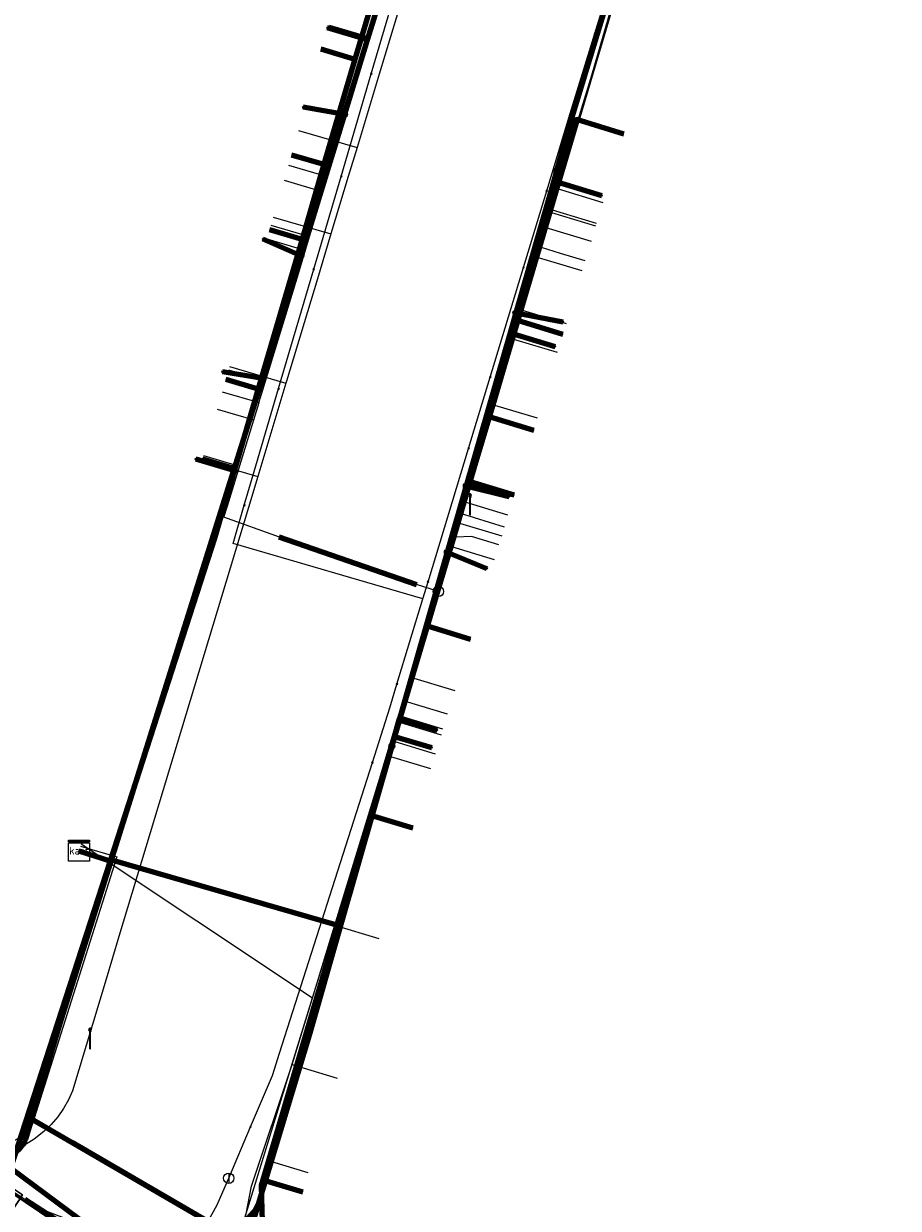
# Model space of a CAD drawing. Extents: x 152558 to 154479, y 462974 to 463683.
# Tile 302 of 638: x 153988 to 154021, y 463110 to 463155. Entities that reach past the tile are written whole.
import ezdxf
from ezdxf.enums import TextEntityAlignment as Align
from ezdxf.lldxf.tags import DXFTag

# ---------------------------------------------------------------- set-up
doc = ezdxf.new("R2010")
doc.units = 0
doc.header["$LTSCALE"] = 0.2
doc.layers.get('0').update_dxf_attribs({"linetype": 'CONTINUOUS'})
for name, color, linetype, lineweight in [('B-RO-KL-DATA_COAXIAAL_17_ZIGGO BV-G', 90, 'KL-DATA-N', 18), ('B-RO-KL-DATA_COAXIAAL_7_ZIGGO BV-G', 90, 'KL-DATA-N', 18), ('B-RO-KL-DATA_HULPSTUK_KPN BV-S', 90, 'CONTINUOUS', 25), ('B-RO-KL-DATA_HULPSTUK_ZIGGO BV-S', 90, 'CONTINUOUS', 25), ('B-RO-KL-DATA_KABELBED_KPN BV-G', 90, 'CONTINUOUS', 100), ('B-RO-KL-DATA_KABELBED_ZIGGO BV-G', 90, 'CONTINUOUS', 100), ('B-RO-KL-DATA_MANTELBUIS_ASBESTCEMENT_1_KPN BV-G', 90, 'CONTINUOUS', 100), ('B-RO-KL-DATA_REGGEFIBER OPERATOR BV-G', 90, 'KL-DATA-N', 18), ('B-RO-KL-ET_LS_400 V_STEDIN NETBEHEER BV-G', 190, 'KL-LS-N', 18), ('B-RO-KL-ET_LS_GEMEENTE AMERSFOORT-S', 190, 'CONTINUOUS', 25), ('B-RO-KL-ET_MS_10 KV_STEDIN NETBEHEER BV-G', 130, 'KL-MS-N', 18), ('B-RO-KL-GAS_LD_HULPSTUK_STEDIN NETBEHEER BV-S', 50, 'CONTINUOUS', 25), ('B-RO-KL-GAS_LD_KOPER_28_0.1 BAR_STEDIN NETBEHEER BV-G', 50, 'KL-GAS-LD-N', 18), ('B-RO-KL-GAS_LD_MANTELBUIS_ASBESTCEMENT_124_STEDIN NETBEHEER BV-G', 50, 'CONTINUOUS', 100), ('B-RO-KL-GAS_LD_MANTELBUIS_ASBESTCEMENT_180_STEDIN NETBEHEER BV-G', 50, 'CONTINUOUS', 100), ('B-RO-KL-GAS_LD_PE_32_0.1 BAR_STEDIN NETBEHEER BV-G', 50, 'KL-GAS-LD-N', 18), ('B-RO-KL-GAS_LD_PVC_110_0.1 BAR_STEDIN NETBEHEER BV-G', 50, 'KL-GAS-LD-N', 18), ('B-RO-KL-GAS_LD_PVC_63_0.1 BAR_STEDIN NETBEHEER BV-G', 50, 'KL-GAS-LD-N', 18), ('B-RO-KL-WATER_100_VITENS-G', 170, 'KL-WATER-N', 18), ('B-RO-KL-WATER_HULPSTUK_VITENS-S', 170, 'CONTINUOUS', 25)]:
    doc.layers.add(name, color=color, linetype=linetype, lineweight=lineweight)
doc.styles.add('NLCS-ISO', font='NLCS-ISO.ttf')
tags = doc.linetypes.add('KL-DATA-N', pattern='A,4,-1,[101,NLCS.SHX,S=0.5,R=0,X=0,Y=0],-1,4,-1,["D",Standard,S=1,R=0,X=-0.25,Y=-0.5],-1.5', length=12.5).pattern_tags.tags
tags[18] = DXFTag(74, 10)
tags = doc.linetypes.add('KL-GAS-LD-N', pattern='A,4,-1,[69,NLCS.SHX,S=0.5,R=0,X=0,Y=0],-1,4,-1,["L",Standard,S=1,R=0,X=0.25,Y=-0.5],-2', length=13).pattern_tags.tags
tags[18] = DXFTag(74, 10)
tags = doc.linetypes.add('KL-LS-N', pattern='A,4,-1,[103,NLCS.SHX,S=0.75,R=0,X=0,Y=0],-1,4,-1,["L",Standard,S=1,R=0,X=0,Y=-0.5],-2', length=13).pattern_tags.tags
tags[18] = DXFTag(74, 10)
tags = doc.linetypes.add('KL-MS-N', pattern='A,4,-1,[103,NLCS.SHX,S=0.75,R=0,X=0,Y=0],-1,4,-1,["M",Standard,S=1,R=0,X=0,Y=-0.5],-2', length=13).pattern_tags.tags
tags[18] = DXFTag(74, 10)
doc.linetypes.add('KL-WATER-N', pattern='A,7,-0.5,[168,NLCS.SHX,S=0.75,R=0,X=0.75,Y=0],-2', length=9.5)

# ---------------------------------------------------------------- blocks, each defined once
blk = doc.blocks.new('SKL-WTB_HULP_T STUK-SO')
at = {"color": 0, "linetype": 'ByBlock', "lineweight": 18}
blk.add_circle((0, 0), 1, dxfattribs=at)
at = {"color": 0, "linetype": 'ByBlock', "lineweight": -2, "style": 'NLCS-ISO'}
blk.add_text('T', height=1, dxfattribs=at).set_placement((0, 0), align=Align.MIDDLE_CENTER)
at = {"color": 0, "linetype": 'ByBlock', "lineweight": 18, "style": 'NLCS-ISO', "flags": 1}
for tag, p in [('TYPE', (1.5, 0)), ('OMSCHRIJVING', (1.5, -3)), ('LABEL', (1.5, -1.5))]:
    blk.add_attdef(tag, p, '', height=1, dxfattribs=at)
blk = doc.blocks.new('SKL-WTB_HULP_KAST-SO')
at = {"color": 0, "linetype": 'ByBlock', "lineweight": 18}
for points in [[(-2, 2), (2, 2), (2, 1.68), (-2, 1.68)], [(-2, 1.52), (2, 1.52), (2, -2), (-2, -2)]]:
    blk.add_lwpolyline(points, close=True, dxfattribs=at)
at = {"color": 0, "linetype": 'ByBlock', "lineweight": 18, "style": 'NLCS-ISO'}
blk.add_text('kast', height=1.5, dxfattribs=at).set_placement((0, 0), align=Align.MIDDLE_CENTER)
at = {"color": 0, "linetype": 'ByBlock', "lineweight": 18, "style": 'NLCS-ISO', "flags": 1}
for tag, p in [('TYPE', (2.5, 0)), ('OMSCHRIJVING', (2.5, -3)), ('LABEL', (2.5, -1.5))]:
    blk.add_attdef(tag, p, '', height=1, dxfattribs=at)
blk = doc.blocks.new('SKL-WTB_HULP_AFSLUITER-SO')
at = {"color": 0, "linetype": 'ByBlock', "lineweight": 18}
blk.add_lwpolyline([(0, 0.8), (0, -0.8)], dxfattribs=at)
blk.add_circle((0, 0), 1, dxfattribs=at)
at = {"color": 0, "linetype": 'ByBlock', "lineweight": 18, "style": 'NLCS-ISO', "flags": 1}
for tag, p in [('TYPE', (1.5, 0)), ('OMSCHRIJVING', (1.5, -3)), ('LABEL', (1.5, -1.5))]:
    blk.add_attdef(tag, p, '', height=1, dxfattribs=at)
blk = doc.blocks.new('SKL-WTB_HULP_OVERIG-SO')
at = {"color": 0, "linetype": 'ByBlock', "lineweight": 18}
for points in [[(-0.14, 0.14), (0.14, -0.14)], [(0.14, 0.14), (-0.14, -0.14)]]:
    blk.add_lwpolyline(points, dxfattribs=at)
at = {"color": 0, "linetype": 'ByBlock', "lineweight": 18, "style": 'NLCS-ISO', "flags": 1}
for tag, p in [('TYPE', (1.5, 0)), ('OMSCHRIJVING', (1.5, -3)), ('LABEL', (1.5, -1.5))]:
    blk.add_attdef(tag, p, '', height=1, dxfattribs=at)
blk = doc.blocks.new('SKL-WTB_HULP_MOF-SO')
at = {"linetype": 'ByBlock', "lineweight": 18}
h = blk.add_hatch(color=0, dxfattribs=at)
h.dxf.hatch_style = 1
h.paths.add_polyline_path([(-0.5625, 0, 1), (0.5625, 0, 1)])
at = {"color": 0, "linetype": 'ByBlock', "lineweight": 18}
blk.add_circle((0, 0), 0.5625, dxfattribs=at)
at = {"color": 0, "linetype": 'ByBlock', "lineweight": 18, "style": 'NLCS-ISO', "flags": 1}
for tag, p in [('TYPE', (1.5, 0)), ('OMSCHRIJVING', (1.5, -3)), ('LABEL', (1.5, -1.5))]:
    blk.add_attdef(tag, p, '', height=1, dxfattribs=at)
blk = doc.blocks.new('SKL-ET_LS_MAST-SO')
for p, q in [((-0.05, 2.07), (0.05, 2.07)), ((-0.05, -2), (0.05, -2))]:
    blk.add_line(p, q)
for points in [[(-0.18, 1.76), (-0.22, 1.76), (-0.22, 1.84), (-0.18, 1.84), (-0.18, 1.79)], [(-0.18, 1.49), (-0.22, 1.49), (-0.22, 1.57), (-0.18, 1.57), (-0.18, 1.52)], [(-0.18, 1.79), (-0.05, 1.79)], [(-0.18, 1.76), (-0.05, 1.76)], [(-0.18, 1.52), (-0.05, 1.52)], [(-0.18, 1.49), (-0.05, 1.49)], [(-0.05, -2), (-0.05, 2.07)], [(0.05, -2), (0.05, 2.07)], [(0.18, 1.92), (0.05, 1.92)], [(0.18, 1.89), (0.05, 1.89)], [(0.18, 1.66), (0.05, 1.66)], [(0.18, 1.63), (0.05, 1.63)], [(0.18, 1.39), (0.05, 1.39)], [(0.18, 1.36), (0.05, 1.36)], [(0.18, 1.89), (0.22, 1.89), (0.22, 1.97), (0.18, 1.97), (0.18, 1.92)], [(0.18, 1.63), (0.22, 1.63), (0.22, 1.71), (0.18, 1.71), (0.18, 1.66)], [(0.18, 1.36), (0.22, 1.36), (0.22, 1.44), (0.18, 1.44), (0.18, 1.39)]]:
    blk.add_lwpolyline(points)

msp = doc.modelspace()

# ---------------------------------------------------------------- linework, layer by layer
at = {"layer": 'B-RO-KL-DATA_COAXIAAL_17_ZIGGO BV-G', "flags": 128}
for points in [[(153989.944, 463123.439), (153991.14, 463123.052), (153991.152, 463123.09), (153995.164, 463135.471), (153995.95, 463138.157), (153996.847, 463141.224), (153998.532, 463146.985), (153999.375, 463149.865), (154000, 463152.002), (154000.572, 463153.912), (154002.431, 463160.117), (154003.235, 463162.802), (154004.659, 463167.554), (154007.273, 463176.28), (154008.246, 463179.529), (154009.609, 463184.03), (154011.33, 463189.716), (154012.656, 463194.096), (154015.067, 463202.059), (154017.453, 463209.941), (154018.552, 463213.612), (154018.049, 463213.759)], [(154029.423, 463067.701), (154029.759, 463068.216), (154027.466, 463069.71), (154020.658, 463074.213), (154016.232, 463077.14), (154014.315, 463078.408), (154007.553, 463082.881), (154006.542, 463083.549), (154001.113, 463087.14), (154000, 463087.877), (153999.293, 463088.346), (153998.526, 463088.853), (153997.858, 463089.295), (153997.023, 463089.848), (153992.506, 463092.838), (153981.275, 463100.273), (153987.111, 463109.187), (153987.77, 463110.194), (153987.114, 463110.63), (153991.14, 463123.052), (153989.944, 463123.439)]]:
    msp.add_lwpolyline(points, dxfattribs=at)
at = {"layer": 'B-RO-KL-DATA_COAXIAAL_7_ZIGGO BV-G', "flags": 128}
for points in [[(154001.917, 463163.188), (154003.165, 463162.823), (154003.235, 463162.802), (154002.431, 463160.117), (154000.572, 463153.912), (154000, 463152.002), (153999.375, 463149.865), (153998.532, 463146.985), (153996.847, 463141.224), (153995.95, 463138.157), (153995.164, 463135.471), (153991.152, 463123.09), (153991.14, 463123.052), (153989.944, 463123.439)], [(153989.944, 463123.439), (153991.14, 463123.052), (153991.152, 463123.09), (153995.164, 463135.471), (153995.95, 463138.157), (153996.847, 463141.224), (153998.532, 463146.985), (153999.375, 463149.865), (154000, 463152.002), (154000.572, 463153.912), (154002.431, 463160.117), (154002.379, 463160.133), (154001.126, 463160.499)], [(153999.257, 463154.306), (154000.572, 463153.912), (154000, 463152.002), (153999.375, 463149.865), (153998.532, 463146.985), (153996.847, 463141.224), (153995.95, 463138.157), (153995.164, 463135.471), (153991.152, 463123.09), (153991.14, 463123.052), (153989.944, 463123.439)], [(154010.919, 463151.026), (154009.105, 463151.586), (154006.833, 463143.848), (154005.744, 463140.138), (154005.012, 463137.643), (154003.838, 463133.643), (154003.459, 463132.38), (154003.369, 463132.078), (154001.188, 463124.8), (154000.889, 463123.802), (154000.852, 463123.679), (154000.815, 463123.552), (154000, 463120.835), (153999.917, 463120.555), (153991.152, 463123.09), (153991.14, 463123.052), (153989.944, 463123.439)], [(153998.122, 463150.231), (153998.933, 463149.994), (153999.375, 463149.865), (153998.532, 463146.985), (153996.847, 463141.224), (153995.95, 463138.157), (153995.164, 463135.471), (153991.152, 463123.09), (153991.14, 463123.052), (153989.944, 463123.439)], [(153989.944, 463123.439), (153991.14, 463123.052), (153987.114, 463110.63), (153981.781, 463114.171), (153977.53, 463116.994), (153973.353, 463119.769), (153968.6, 463122.925), (153965.482, 463124.996), (153959.876, 463128.718), (153958.144, 463129.869), (153956.355, 463131.2), (153955.943, 463131.474), (153947.29, 463137.241), (153942.302, 463140.566), (153935.836, 463144.876), (153938.279, 463148.541)], [(153997.284, 463147.35), (153998.532, 463146.985), (153996.847, 463141.224), (153995.95, 463138.157), (153995.164, 463135.471), (153991.152, 463123.09), (153991.14, 463123.052), (153989.944, 463123.439)], [(153989.944, 463123.439), (153991.14, 463123.052), (153987.114, 463110.63), (153981.781, 463114.171), (153977.53, 463116.994), (153973.353, 463119.769), (153968.6, 463122.925), (153965.482, 463124.996), (153959.876, 463128.718), (153958.144, 463129.869), (153956.355, 463131.2), (153955.943, 463131.474), (153947.29, 463137.241), (153942.302, 463140.566), (153944.742, 463144.228)], [(153989.944, 463123.439), (153991.14, 463123.052), (153991.152, 463123.09), (153999.917, 463120.555), (154000, 463120.835), (154000.815, 463123.552), (154000.852, 463123.679), (154000.889, 463123.802), (154001.188, 463124.8), (154003.369, 463132.078), (154003.459, 463132.38), (154003.838, 463133.643), (154005.012, 463137.643), (154005.744, 463140.138), (154006.833, 463143.848), (154008.575, 463143.31)], [(153989.944, 463123.439), (153991.14, 463123.052), (153991.152, 463123.09), (153995.164, 463135.471), (153995.95, 463138.157), (153996.847, 463141.224), (153995.594, 463141.59)], [(153989.944, 463123.439), (153991.14, 463123.052), (153987.114, 463110.63), (153981.781, 463114.171), (153977.53, 463116.994), (153973.353, 463119.769), (153968.6, 463122.925), (153965.482, 463124.996), (153959.876, 463128.718), (153958.144, 463129.869), (153956.355, 463131.2), (153955.943, 463131.474), (153947.29, 463137.241), (153949.733, 463140.907)], [(153989.944, 463123.439), (153991.14, 463123.052), (153991.152, 463123.09), (153999.917, 463120.555), (154000, 463120.835), (154000.815, 463123.552), (154000.852, 463123.679), (154000.889, 463123.802), (154001.188, 463124.8), (154003.369, 463132.078), (154003.459, 463132.38), (154003.838, 463133.643), (154005.012, 463137.643), (154005.744, 463140.138), (154007.456, 463139.61)], [(153989.944, 463123.439), (153991.14, 463123.052), (153991.152, 463123.09), (153995.164, 463135.471), (153995.95, 463138.157), (153994.697, 463138.523)], [(153989.944, 463123.439), (153991.14, 463123.052), (153991.152, 463123.09), (153999.917, 463120.555), (154000, 463120.835), (154000.815, 463123.552), (154000.852, 463123.679), (154000.889, 463123.802), (154001.188, 463124.8), (154003.369, 463132.078), (154003.459, 463132.38), (154003.838, 463133.643), (154005.012, 463137.643), (154006.7, 463137.122)], [(153989.944, 463123.439), (153991.14, 463123.052), (153987.114, 463110.63), (153981.781, 463114.171), (153977.53, 463116.994), (153973.353, 463119.769), (153968.6, 463122.925), (153965.482, 463124.996), (153959.876, 463128.718), (153958.144, 463129.869), (153956.355, 463131.2), (153955.943, 463131.474), (153958.383, 463135.136)], [(153989.944, 463123.439), (153991.14, 463123.052), (153987.114, 463110.63), (153981.781, 463114.171), (153977.53, 463116.994), (153973.353, 463119.769), (153968.6, 463122.925), (153965.482, 463124.996), (153959.876, 463128.718), (153961.197, 463133.123)], [(153989.944, 463123.439), (153991.14, 463123.052), (153991.152, 463123.09), (153999.917, 463120.555), (154000, 463120.835), (154000.815, 463123.552), (154000.852, 463123.679), (154000.889, 463123.802), (154001.188, 463124.8), (154003.369, 463132.078), (154005.014, 463131.571)], [(153989.944, 463123.439), (153991.14, 463123.052), (153991.152, 463123.09), (153999.917, 463120.555), (154000, 463120.835), (154000.815, 463123.552), (154000.852, 463123.679), (154000.889, 463123.802), (154001.188, 463124.8), (154003.369, 463132.078), (154005.014, 463131.571)], [(153989.944, 463123.439), (153991.14, 463123.052), (153987.114, 463110.63), (153981.781, 463114.171), (153977.53, 463116.994), (153973.353, 463119.769), (153968.6, 463122.925), (153965.482, 463124.996), (153966.803, 463129.405)], [(153989.944, 463123.439), (153991.14, 463123.052), (153987.114, 463110.63), (153981.781, 463114.171), (153977.53, 463116.994), (153973.353, 463119.769), (153968.6, 463122.925), (153969.922, 463127.334)], [(153989.944, 463123.439), (153991.14, 463123.052), (153991.152, 463123.09), (153999.917, 463120.555), (154000, 463120.835), (154000.815, 463123.552), (154000.852, 463123.679), (154000.889, 463123.802), (154001.188, 463124.8), (154002.801, 463124.302)], [(153989.944, 463123.439), (153991.14, 463123.052), (153987.114, 463110.63), (153981.781, 463114.171), (153977.53, 463116.994), (153973.353, 463119.769), (153974.674, 463124.178)], [(153989.944, 463123.439), (153991.14, 463123.052), (153987.114, 463110.63), (153987.77, 463110.194), (153987.111, 463109.187), (153981.275, 463100.273), (153979.808, 463101.244), (153974.48, 463104.771), (153970.894, 463107.145), (153965.653, 463099.295)], [(153989.944, 463123.439), (153991.14, 463123.052), (153987.114, 463110.63), (153987.77, 463110.194), (153987.111, 463109.187), (153981.275, 463100.273), (153979.808, 463101.244), (153974.48, 463104.771), (153969.262, 463096.956)], [(153989.944, 463123.439), (153991.14, 463123.052), (153987.114, 463110.63), (153987.77, 463110.194), (153987.111, 463109.187), (153981.275, 463100.273), (153979.808, 463101.244), (153974.622, 463093.477)], [(153989.944, 463123.439), (153991.14, 463123.052), (153987.114, 463110.63), (153981.781, 463114.171), (153977.53, 463116.994), (153978.851, 463121.399)], [(154016.657, 463069.56), (154016.92, 463069.991), (154017.774, 463069.471), (154020.658, 463074.213), (154016.232, 463077.14), (154014.315, 463078.408), (154007.553, 463082.881), (154006.542, 463083.549), (154001.113, 463087.14), (154000, 463087.877), (153999.293, 463088.346), (153998.526, 463088.853), (153997.858, 463089.295), (153997.023, 463089.848), (153992.506, 463092.838), (153981.275, 463100.273), (153987.111, 463109.187), (153987.77, 463110.194), (153987.114, 463110.63), (153991.14, 463123.052), (153989.944, 463123.439)], [(153989.944, 463123.439), (153991.14, 463123.052), (153987.114, 463110.63), (153987.77, 463110.194), (153987.111, 463109.187), (153981.275, 463100.273), (153992.506, 463092.838), (153997.023, 463089.848), (153997.858, 463089.295), (153998.526, 463088.853), (153999.293, 463088.346), (154000, 463087.877), (154001.113, 463087.14), (154006.542, 463083.549), (154007.553, 463082.881), (154014.315, 463078.408), (154016.232, 463077.14), (154014.648, 463074.535), (154012.984, 463071.8)], [(153989.944, 463123.439), (153991.14, 463123.052), (153987.114, 463110.63), (153987.77, 463110.194), (153987.111, 463109.187), (153981.275, 463100.273), (153992.506, 463092.838), (153997.023, 463089.848), (153997.858, 463089.295), (153998.526, 463088.853), (153999.293, 463088.346), (154000, 463087.877), (154001.113, 463087.14), (154006.542, 463083.549), (154007.553, 463082.881), (154014.315, 463078.408), (154012.044, 463074.675), (154011.021, 463072.994)], [(153989.944, 463123.439), (153991.14, 463123.052), (153987.114, 463110.63), (153987.77, 463110.194), (153987.111, 463109.187), (153981.275, 463100.273), (153992.506, 463092.838), (153997.023, 463089.848), (153997.858, 463089.295), (153998.526, 463088.853), (153999.293, 463088.346), (154000, 463087.877), (154001.113, 463087.14), (154006.542, 463083.549), (154007.553, 463082.881), (154004.097, 463077.201)], [(153989.944, 463123.439), (153991.14, 463123.052), (153987.114, 463110.63), (153987.77, 463110.194), (153987.111, 463109.187), (153981.275, 463100.273), (153992.506, 463092.838), (153997.023, 463089.848), (153997.858, 463089.295), (153998.526, 463088.853), (153999.293, 463088.346), (154000, 463087.877), (154001.113, 463087.14), (154006.542, 463083.549), (154003.063, 463077.83)], [(153997.09, 463081.464), (153997.248, 463081.724), (153995.801, 463082.606), (153998.304, 463086.72), (153999.293, 463088.346), (153998.526, 463088.853), (153997.858, 463089.295), (153997.023, 463089.848), (153992.506, 463092.838), (153981.275, 463100.273), (153987.111, 463109.187), (153987.77, 463110.194), (153987.114, 463110.63), (153991.14, 463123.052), (153989.944, 463123.439)], [(153988.328, 463087.098), (153988.434, 463087.28), (153988.945, 463086.984), (153992.506, 463092.838), (153981.275, 463100.273), (153987.111, 463109.187), (153987.77, 463110.194), (153987.114, 463110.63), (153991.14, 463123.052), (153989.944, 463123.439)], [(153989.944, 463123.439), (153991.14, 463123.052), (153987.114, 463110.63), (153981.781, 463114.171), (153983.102, 463118.576)], [(153989.944, 463123.439), (153991.14, 463123.052), (153987.114, 463110.63), (153981.781, 463114.171), (153983.102, 463118.576)], [(154025.906, 463090.416), (154024.041, 463085.74), (154018.499, 463089.386), (154015.087, 463091.632), (154011.762, 463093.819), (154009.385, 463095.384), (154007.672, 463096.52), (154005.202, 463098.159), (154000.858, 463101.041), (154000, 463101.61), (153999.787, 463101.751), (153999.661, 463101.833), (153998.653, 463103.394), (153997.865, 463105.078), (153997.313, 463106.853), (153997.007, 463108.686), (153996.954, 463110.545), (153997.018, 463110.762), (153999.917, 463120.555), (153991.152, 463123.09), (153991.14, 463123.052), (153989.944, 463123.439)], [(153989.944, 463123.439), (153991.14, 463123.052), (153991.152, 463123.09), (153999.917, 463120.555), (153997.018, 463110.762), (153996.954, 463110.545), (153997.007, 463108.686), (153997.313, 463106.853), (153997.865, 463105.078), (153998.653, 463103.394), (153999.661, 463101.833), (153999.787, 463101.751), (154000, 463101.61), (154000.858, 463101.041), (154005.202, 463098.159), (154007.672, 463096.52), (154009.385, 463095.384), (154011.762, 463093.819), (154015.087, 463091.632), (154018.499, 463089.386), (154020.35, 463094.029)], [(153989.944, 463123.439), (153991.14, 463123.052), (153991.152, 463123.09), (153999.917, 463120.555), (153997.018, 463110.762), (153996.954, 463110.545), (153997.007, 463108.686), (153997.313, 463106.853), (153997.865, 463105.078), (153998.653, 463103.394), (153999.661, 463101.833), (153999.787, 463101.751), (154000, 463101.61), (154000.858, 463101.041), (154005.202, 463098.159), (154007.672, 463096.52), (154009.385, 463095.384), (154011.762, 463093.819), (154013.599, 463098.426)], [(153989.944, 463123.439), (153991.14, 463123.052), (153991.152, 463123.09), (153999.917, 463120.555), (153997.018, 463110.762), (153996.954, 463110.545), (153997.007, 463108.686), (153997.313, 463106.853), (153997.865, 463105.078), (153998.653, 463103.394), (153999.661, 463101.833), (153999.787, 463101.751), (154000, 463101.61), (154000.858, 463101.041), (154005.202, 463098.159), (154007.672, 463096.52), (154009.497, 463101.098)], [(153989.944, 463123.439), (153991.14, 463123.052), (153991.152, 463123.09), (153999.917, 463120.555), (153997.018, 463110.762), (153996.954, 463110.545), (153997.007, 463108.686), (153997.313, 463106.853), (153997.865, 463105.078), (153998.653, 463103.394), (153999.661, 463101.833), (153999.787, 463101.751), (154000, 463101.61), (154000.858, 463101.041), (154005.202, 463098.159), (154007.672, 463096.52), (154009.385, 463095.384), (154011.762, 463093.819), (154015.087, 463091.632), (154016.932, 463096.261)], [(153989.944, 463123.439), (153991.14, 463123.052), (153991.152, 463123.09), (153999.917, 463120.555), (153997.018, 463110.762), (153998.558, 463110.305)], [(153989.944, 463123.439), (153991.14, 463123.052), (153991.152, 463123.09), (153999.917, 463120.555), (153997.018, 463110.762), (153996.954, 463110.545), (153997.007, 463108.686), (153997.313, 463106.853), (153997.865, 463105.078), (153998.653, 463103.394), (153999.661, 463101.833), (153999.787, 463101.751), (154000, 463101.61), (154000.858, 463101.041), (154005.202, 463098.159), (154007.017, 463102.713)], [(153989.944, 463123.439), (153991.14, 463123.052), (153991.152, 463123.09), (153999.917, 463120.555), (153997.018, 463110.762), (153996.954, 463110.545), (153997.007, 463108.686), (153997.313, 463106.853), (153997.865, 463105.078), (153998.653, 463103.394), (153999.661, 463101.833), (153999.787, 463101.751), (154000, 463101.61), (154000.858, 463101.041), (154002.657, 463105.553)]]:
    msp.add_lwpolyline(points, dxfattribs=at)
at = {"layer": 'B-RO-KL-DATA_KABELBED_KPN BV-G', "flags": 128}
for points in [[(153988.114, 463113.112), (153988.114, 463113.113), (153989.267, 463116.947), (153995.907, 463138.075), (153997.021, 463141.621), (153997.669, 463143.682), (153998.489, 463146.336), (154000, 463151.23), (154000.171, 463151.784), (154001.057, 463154.651), (154002.934, 463160.73), (154008.358, 463178.293), (154008.446, 463178.58), (154008.599, 463179.075), (154008.744, 463179.638), (154009.292, 463181.767), (154009.761, 463183.589)], [(154017.866, 463181.167), (154016.923, 463178.057), (154015.69, 463173.994), (154010.564, 463157.092), (154008.961, 463151.808), (154008.334, 463149.618), (154008.223, 463149.23), (154006.767, 463144.149), (154006.545, 463143.373), (154004.857, 463137.479), (154004.127, 463134.932), (154002.29, 463128.518), (154002.097, 463127.841), (154001.988, 463127.463), (154000, 463120.521), (153998.801, 463116.335), (153997.049, 463110.514), (153996.844, 463109.833)], [(154000.171, 463151.784), (154001.057, 463154.651), (153999.505, 463155.119)], [(154000.171, 463151.784), (153998.571, 463152.057)], [(154008.334, 463149.618), (154008.223, 463149.23), (154010.074, 463148.666)], [(153998.489, 463146.336), (153997.023, 463146.986)], [(154006.767, 463144.149), (154006.545, 463143.373), (154008.282, 463142.848)], [(154006.767, 463144.149), (154008.577, 463143.804)], [(153997.021, 463141.621), (153995.465, 463141.88)], [(153995.907, 463138.075), (153994.439, 463138.517)], [(154004.857, 463137.479), (154006.506, 463137.079)], [(154004.127, 463134.932), (154005.652, 463134.307)], [(154001.988, 463127.463), (154002.097, 463127.841), (154002.29, 463128.518), (154003.734, 463128.078)], [(154001.988, 463127.463), (154002.097, 463127.841), (154003.528, 463127.408)], [(153988.114, 463113.112), (153987.881, 463112.335), (153987.853, 463112.258), (153987.819, 463112.184), (153987.779, 463112.113), (153987.732, 463112.046), (153987.68, 463111.984), (153987.623, 463111.926), (153987.56, 463111.873), (153987.494, 463111.827), (153987.423, 463111.786), (153987.349, 463111.751), (153987.273, 463111.723), (153987.194, 463111.702), (153987.114, 463111.688), (153987.033, 463111.68), (153986.951, 463111.68), (153986.87, 463111.687), (153986.79, 463111.702), (153986.711, 463111.723), (153986.634, 463111.751), (153986.561, 463111.785), (153986.49, 463111.826)], [(153988.114, 463113.113), (153988.114, 463113.113), (153994.869, 463109.187), (153994.972, 463109.131), (153995.08, 463109.084), (153995.192, 463109.046), (153995.306, 463109.018), (153995.423, 463109), (153995.54, 463108.991), (153995.658, 463108.993), (153995.775, 463109.005), (153995.891, 463109.027), (153996.004, 463109.059), (153996.115, 463109.101), (153996.221, 463109.151), (153996.322, 463109.211), (153996.419, 463109.279), (153996.508, 463109.355), (153996.592, 463109.439), (153996.667, 463109.529), (153996.735, 463109.626), (153996.794, 463109.727), (153996.844, 463109.834)], [(153994.869, 463109.187), (153989.68, 463112.2)], [(153986.49, 463111.826), (153994.179, 463106.124), (153995.445, 463105.185)], [(153996.844, 463109.833), (153995.445, 463105.185)]]:
    msp.add_lwpolyline(points, dxfattribs=at)
at = {"layer": 'B-RO-KL-DATA_KABELBED_ZIGGO BV-G', "flags": 128}
for points in [[(154002.431, 463160.117), (154000.572, 463153.912)], [(153999.257, 463154.306), (154000.572, 463153.912)], [(154000.572, 463153.912), (153999.375, 463149.865)], [(154010.919, 463151.026), (154009.105, 463151.586), (154006.833, 463143.848)], [(153998.122, 463150.231), (153999.375, 463149.865)], [(153999.375, 463149.865), (153998.532, 463146.985)], [(153998.532, 463146.985), (153996.847, 463141.224)], [(153997.284, 463147.35), (153998.532, 463146.985)], [(154005.744, 463140.138), (154006.833, 463143.848)], [(154008.575, 463143.31), (154006.833, 463143.848)], [(153995.594, 463141.59), (153996.847, 463141.224)], [(153996.847, 463141.224), (153995.95, 463138.157)], [(154005.012, 463137.643), (154005.744, 463140.138)], [(154007.456, 463139.61), (154005.744, 463140.138)], [(153994.697, 463138.523), (153995.95, 463138.157)], [(153995.95, 463138.157), (153995.164, 463135.471), (153991.152, 463123.09)], [(154003.369, 463132.078), (154005.012, 463137.643)], [(154006.7, 463137.122), (154005.012, 463137.643)], [(154001.188, 463124.8), (154003.369, 463132.078)], [(154005.014, 463131.571), (154003.369, 463132.078)], [(154001.188, 463124.8), (153999.917, 463120.555)], [(154002.801, 463124.302), (154001.188, 463124.8)], [(153989.944, 463123.439), (153991.14, 463123.052)], [(153991.14, 463123.052), (153987.114, 463110.63)], [(153991.152, 463123.09), (153991.14, 463123.052)], [(153999.917, 463120.555), (153991.152, 463123.09)], [(153999.917, 463120.555), (153997.018, 463110.762)], [(153997.018, 463110.762), (153996.954, 463110.545), (153997.007, 463108.686), (153997.313, 463106.853), (153997.865, 463105.078), (153998.653, 463103.394), (153999.661, 463101.833), (154000.858, 463101.041)], [(153997.018, 463110.762), (153998.558, 463110.305)]]:
    msp.add_lwpolyline(points, dxfattribs=at)
at = {"layer": 'B-RO-KL-DATA_MANTELBUIS_ASBESTCEMENT_1_KPN BV-G', "flags": 128}
msp.add_lwpolyline([(153994.869, 463109.187), (153989.68, 463112.2)], dxfattribs=at)
at = {"layer": 'B-RO-KL-DATA_REGGEFIBER OPERATOR BV-G', "flags": 128}
for points in [[(153995.262, 463106.55), (153996.125, 463108.124), (153996.585, 463110.521), (153998.148, 463115.208), (154002.191, 463128.414), (154002.703, 463130.124), (154004.464, 463136.092), (154004.738, 463136.905), (154006.965, 463144.265), (154007.924, 463147.433), (154008.353, 463148.934), (154010.792, 463156.919), (154011.448, 463159.239), (154012.891, 463163.892), (154013.417, 463165.554), (154016.043, 463174.227), (154018.335, 463182.031), (154018.825, 463183.544), (154021.8, 463193.506), (154023.454, 463198.993), (154024.692, 463203.027), (154026.759, 463209.705), (154028.482, 463215.414), (154029.866, 463220.773), (154032.529, 463228.897), (154032.76, 463229.715), (154035.48, 463238.489), (154036.202, 463241.612), (154039.07, 463250.67), (154040.496, 463255.515), (154038.951, 463255.817), (154033.313, 463257.445), (154032.127, 463257.785), (154031.55, 463257.95)], [(154001.102, 463154.772), (154001.903, 463157.646)], [(154008.353, 463148.934), (154010.792, 463156.919)], [(153999.585, 463155.216), (154001.102, 463154.772)], [(153999.414, 463149.416), (154001.102, 463154.772)], [(153998.009, 463149.827), (153999.414, 463149.416)], [(153998.593, 463146.576), (153999.414, 463149.416)], [(154007.924, 463147.433), (154008.353, 463148.934)], [(154008.353, 463148.934), (154010.121, 463148.398)], [(153931.057, 463148.13), (153933.832, 463146.207), (153937.898, 463143.391), (153941.93, 463140.65), (153950.86, 463134.639), (153952.103, 463133.733), (153962.342, 463127.365), (153964.529, 463125.928), (153970.717, 463121.864), (153971.299, 463121.482), (153975.66, 463118.618), (153985.851, 463111.374), (153987.715, 463110.05), (153988.091, 463109.793), (153993.729, 463107.654), (153995.262, 463106.55)], [(154006.965, 463144.265), (154007.924, 463147.433)], [(154007.924, 463147.433), (154009.666, 463146.904)], [(153997.179, 463146.99), (153998.593, 463146.576)], [(153996.903, 463141.594), (153998.593, 463146.576)], [(154004.738, 463136.905), (154006.965, 463144.265)], [(154006.965, 463144.265), (154008.704, 463143.737)], [(153994.739, 463138.65), (153996.079, 463138.258), (153996.903, 463141.594)], [(153995.703, 463141.945), (153996.903, 463141.594)], [(154004.582, 463136.442), (154004.738, 463136.905)], [(154002.703, 463130.124), (154004.464, 463136.092)], [(154004.464, 463136.092), (154004.582, 463136.442)], [(154004.464, 463136.092), (154006.22, 463135.558)], [(154004.582, 463136.442), (154006.32, 463135.91)], [(154002.191, 463128.414), (154002.703, 463130.124)], [(154002.703, 463130.124), (154004.412, 463129.605)], [(153998.148, 463115.208), (154002.191, 463128.414)], [(154002.191, 463128.414), (154003.893, 463127.897)], [(153989.997, 463123.616), (153991.399, 463123.199), (153988.05, 463112.618), (153985.851, 463111.374), (153975.66, 463118.618)], [(154001.788, 463100.808), (153995.033, 463105.09), (153995.262, 463106.55), (153996.125, 463108.124), (153996.585, 463110.521), (153998.148, 463115.208)], [(153998.148, 463115.208), (153999.88, 463114.684)]]:
    msp.add_lwpolyline(points, dxfattribs=at)
at = {"layer": 'B-RO-KL-ET_LS_400 V_STEDIN NETBEHEER BV-G', "flags": 128}
for points in [[(154044.546, 463269.631), (154043.362, 463265.606), (154042.562, 463262.914), (154041.612, 463259.718), (154040.761, 463256.855), (154039.314, 463251.988), (154038.259, 463248.428), (154038.088, 463247.847), (154037.37, 463245.41), (154036.624, 463242.88), (154036.572, 463242.704), (154036.187, 463241.397), (154035.328, 463238.482), (154035.108, 463237.737), (154034.42, 463235.402), (154033.812, 463233.34), (154033.489, 463232.245), (154033.321, 463231.674), (154032.443, 463228.696), (154032.376, 463228.468), (154031.885, 463226.803), (154031.303, 463224.828), (154030.098, 463220.74), (154029.171, 463217.595), (154028.317, 463214.696), (154028.311, 463214.677), (154027.185, 463210.856), (154026.245, 463207.731), (154025.384, 463204.87), (154024.424, 463201.677), (154022.962, 463196.817), (154022.456, 463195.189), (154021.089, 463190.873), (154019.558, 463186.041), (154018.429, 463182.477), (154017.648, 463180.013), (154016.399, 463176.072), (154015.885, 463174.451), (154015.015, 463171.441), (154013.793, 463167.216), (154013.453, 463166.04), (154012.424, 463162.479), (154011.414, 463159.058), (154011.15, 463158.163), (154010.844, 463157.126), (154010.328, 463155.379), (154008.6, 463149.531), (154008.175, 463148.095), (154007.749, 463146.656), (154007.56, 463146.018), (154006.391, 463142.069), (154005.951, 463140.583), (154005.14, 463137.843), (154004.449, 463135.509), (154004.052, 463134.169), (154002.892, 463130.25), (154002.401, 463128.591), (154002.117, 463127.633), (154001.652, 463126.063), (154000, 463120.483), (153997.88, 463113.199), (153997.375, 463111.461), (153996.703, 463109.114), (153994.886, 463101.981)], [(154018.432, 463211.352), (154017.266, 463207.533), (154016.606, 463204.868), (154015.528, 463200.517), (154014.213, 463195.209), (154013.63, 463193.296), (154013.372, 463192.448), (154011.613, 463186.679), (154011.551, 463186.477), (154009.77, 463180.632), (154009.487, 463179.704), (154008.842, 463177.588), (154007.937, 463174.6), (154006.468, 463169.742), (154005.468, 463166.436), (154004.251, 463162.412), (154003.856, 463161.107), (154002.782, 463157.554), (154002.678, 463157.211), (154002.158, 463155.489), (154001.506, 463153.335), (154000.652, 463150.51), (154000.314, 463149.393), (153999.647, 463147.183), (153999.125, 463145.453), (153997.935, 463141.511), (153997.913, 463141.439), (153996.83, 463137.849), (153996.468, 463136.651), (153991.484, 463120.138), (153990.988, 463118.494), (153989.691, 463114.198), (153989.535, 463113.845), (153989.346, 463113.508), (153989.124, 463113.19), (153988.874, 463112.896), (153988.596, 463112.626), (153988.218, 463112.331), (153987.807, 463112.083), (153987.37, 463111.886), (153986.912, 463111.742), (153986.441, 463111.653), (153986.112, 463111.625), (153985.782, 463111.624), (153985.454, 463111.65), (153985.128, 463111.702), (153984.808, 463111.782), (153984.32, 463111.958), (153983.859, 463112.196), (153983.641, 463112.337), (153982.464, 463110.565)], [(153998.401, 463151.168), (154000.652, 463150.51)], [(154009.871, 463147.579), (154008.175, 463148.095)], [(153997.425, 463147.833), (153999.647, 463147.183)], [(154008.479, 463146.435), (154007.749, 463146.656)], [(154009.435, 463146.144), (154008.479, 463146.435)], [(153995.741, 463142.075), (153997.913, 463141.439)], [(154007.595, 463140.084), (154005.951, 463140.583)], [(153994.688, 463138.476), (153996.83, 463137.849)], [(154005.062, 463135.532), (154004.449, 463135.509)], [(154006.115, 463135.212), (154005.062, 463135.532)], [(154003.96, 463128.117), (154002.401, 463128.591)], [(154003.67, 463127.161), (154002.117, 463127.633)], [(153998.775, 463111.037), (153997.375, 463111.461)]]:
    msp.add_lwpolyline(points, dxfattribs=at)
at = {"layer": 'B-RO-KL-ET_MS_10 KV_STEDIN NETBEHEER BV-G', "flags": 128}
msp.add_lwpolyline([(154120.37, 463048.611), (154116.747, 463049.873), (154100.347, 463054.81), (154093.412, 463056.465), (154066.804, 463064.324), (154055.462, 463068.306), (154044.727, 463071.856), (154024.672, 463085.073), (153986.243, 463110.98), (153972.934, 463119.327), (153971.378, 463120.6), (153959.226, 463128.893), (153956.992, 463130.28), (153932.453, 463146.668), (153927.381, 463149.429), (153920.212, 463155.083), (153904.51, 463165.268), (153895.601, 463171.072), (153892.024, 463173.818), (153873.669, 463186.145), (153860.324, 463194.93), (153853.405, 463199.245), (153830.551, 463214.81), (153833.132, 463218.96), (153831.645, 463219.883)], dxfattribs=at)
at = {"layer": 'B-RO-KL-GAS_LD_KOPER_28_0.1 BAR_STEDIN NETBEHEER BV-G', "flags": 128}
msp.add_lwpolyline([(153990.023, 463123.703), (153998.942, 463117.78)], dxfattribs=at)
at = {"layer": 'B-RO-KL-GAS_LD_MANTELBUIS_ASBESTCEMENT_124_STEDIN NETBEHEER BV-G', "flags": 128}
msp.add_lwpolyline([(153997.643, 463135.52), (154002.936, 463133.692)], dxfattribs=at)
at = {"layer": 'B-RO-KL-GAS_LD_MANTELBUIS_ASBESTCEMENT_180_STEDIN NETBEHEER BV-G', "flags": 128}
msp.add_lwpolyline([(153987.861, 463110.019), (153993.575, 463106.332)], dxfattribs=at)
at = {"layer": 'B-RO-KL-GAS_LD_PE_32_0.1 BAR_STEDIN NETBEHEER BV-G', "flags": 128}
for points in [[(153997.839, 463149.247), (153999.349, 463148.805)], [(154009.842, 463147.484), (154008.148, 463147.999)], [(153997.333, 463147.519), (153998.824, 463147.083)], [(154009.319, 463145.761), (154007.635, 463146.261)], [(154008.364, 463142.615), (154006.693, 463143.123)], [(153995.458, 463141.11), (153996.878, 463140.695)], [(153995.262, 463140.438), (153996.674, 463140.025)], [(154006.463, 463136.36), (154004.815, 463136.861)], [(154005.94, 463134.638), (154004.298, 463135.137)], [(154004.135, 463128.692), (154002.473, 463129.196)], [(154003.495, 463126.587), (154001.822, 463127.095)], [(154001.506, 463120.04), (153999.799, 463120.558)]]:
    msp.add_lwpolyline(points, dxfattribs=at)
at = {"layer": 'B-RO-KL-GAS_LD_PVC_110_0.1 BAR_STEDIN NETBEHEER BV-G', "flags": 128}
msp.add_lwpolyline([(153930.302, 463148.28), (153932.311, 463147.057), (153934.878, 463145.402), (153936.598, 463144.294), (153938.44, 463143.077), (153943.854, 463139.48), (153944.809, 463138.845), (153948.742, 463136.231), (153949.593, 463135.666), (153951.104, 463134.617), (153951.778, 463134.15), (153953.323, 463133.079), (153958.016, 463129.823), (153958.234, 463129.672), (153961.038, 463127.911), (153961.751, 463127.436), (153963.693, 463126.144), (153964.166, 463125.829), (153968.655, 463122.842), (153970.309, 463121.741), (153972.889, 463120.024), (153973.32, 463119.737), (153975.189, 463118.493), (153976.927, 463117.239), (153978.366, 463116.2), (153978.719, 463115.97), (153980.466, 463114.833), (153980.812, 463114.608), (153981.764, 463113.988), (153987.892, 463109.999), (153993.577, 463106.335), (153995.106, 463105.395)], dxfattribs=at)
at = {"layer": 'B-RO-KL-GAS_LD_PVC_63_0.1 BAR_STEDIN NETBEHEER BV-G', "flags": 128}
for points in [[(154003.782, 463133.419), (154002.936, 463133.692), (153997.661, 463135.514), (153995.517, 463136.281), (153995.662, 463136.715), (153996.674, 463140.025), (153996.878, 463140.695), (153996.925, 463140.849), (153998.392, 463145.665), (153998.824, 463147.083), (153999.349, 463148.805), (153999.845, 463150.434), (154000.886, 463153.852), (154001.331, 463155.314), (154001.623, 463156.271), (154002.274, 463158.408), (154002.993, 463160.769), (154003.338, 463161.9), (154005.014, 463167.405), (154005.453, 463168.845), (154007.088, 463174.215), (154008.03, 463177.309), (154008.629, 463179.275), (154008.96, 463180.362), (154010.467, 463185.34), (154010.822, 463186.513), (154012.198, 463191.063), (154013.165, 463194.263), (154015.793, 463202.945), (154016.329, 463204.714), (154018.906, 463213.224), (154019.902, 463216.512), (154020.192, 463217.467), (154020.202, 463217.498), (154021.593, 463222.08), (154023.022, 463226.784), (154023.271, 463227.604), (154023.37, 463227.93), (154023.649, 463228.85), (154024.558, 463232.119), (154025.805, 463236.606)], [(154003.782, 463133.419), (154004.298, 463135.137), (154004.815, 463136.861), (154004.852, 463136.985), (154006.096, 463141.134), (154006.693, 463143.123), (154007.338, 463145.272), (154007.635, 463146.261), (154008.148, 463147.999), (154008.689, 463149.856), (154010.425, 463155.809), (154010.909, 463157.429), (154011.082, 463158.004), (154011.758, 463160.245), (154012.606, 463163.058), (154013.913, 463167.395), (154015.41, 463172.36), (154015.681, 463173.261), (154017.967, 463180.773), (154018.203, 463181.549), (154018.64, 463182.984), (154019.427, 463185.569), (154020.177, 463188.034), (154021.128, 463191.251), (154021.88, 463193.795), (154022.022, 463194.275), (154022.797, 463196.896), (154024.417, 463202.346), (154025.11, 463204.639), (154025.63, 463206.362), (154026.423, 463209.025), (154028.275, 463215.265), (154029.04, 463217.843), (154029.353, 463218.897), (154029.76, 463220.268), (154031.463, 463226.157), (154032.244, 463228.86), (154032.549, 463229.916), (154033.025, 463231.564), (154033.801, 463234.249)], [(153995.106, 463105.395), (153995.261, 463105.841), (153998.942, 463117.78), (153999.777, 463120.487), (153999.799, 463120.558), (154000.141, 463121.668), (154001.632, 463126.484), (154001.822, 463127.095), (154002.473, 463129.196), (154002.683, 463129.873), (154003.661, 463133.027), (154003.782, 463133.419)]]:
    msp.add_lwpolyline(points, dxfattribs=at)
at = {"layer": 'B-RO-KL-WATER_100_VITENS-G', "flags": 128}
for points in [[(154003.184, 463133.131), (153995.877, 463135.262), (153996.309, 463136.742), (153996.689, 463138.043), (153997.627, 463141.226), (153998.983, 463145.826), (154000.036, 463149.4), (154001.201, 463153.351), (154002.366, 463157.303), (154003.913, 463162.552), (154004.769, 463165.456), (154005.825, 463168.919), (154007.584, 463174.687), (154009.599, 463181.293), (154011.164, 463186.425), (154012.644, 463191.279), (154013.862, 463195.272), (154016.473, 463204.082), (154022.809, 463225.464), (154023.162, 463226.656), (154023.707, 463228.494), (154024.333, 463230.605), (154024.958, 463232.716), (154025.503, 463234.555), (154026.048, 463236.393), (154026.235, 463237.026), (154026.641, 463236.905), (154033.742, 463234.797)], [(154003.184, 463133.131), (154003.385, 463133.794), (154004.944, 463138.928), (154005.779, 463141.675), (154007.06, 463145.893), (154007.954, 463148.837), (154008.862, 463151.825), (154009.805, 463154.9), (154011.012, 463158.836), (154013.426, 463166.709), (154014.999, 463171.84), (154016.635, 463177.177), (154017.264, 463179.296), (154017.574, 463180.341)], [(153995.709, 463110.829), (153996.552, 463112.805), (153997.394, 463114.78), (153997.668, 463115.64), (154001.24, 463126.837), (154001.91, 463128.938), (154002.188, 463129.854), (154003.184, 463133.131)], [(153988.995, 463098.411), (153989.94, 463100.13), (153990.191, 463100.586), (153990.531, 463101.205), (153995.263, 463109.806), (153995.309, 463109.89), (153995.709, 463110.829)]]:
    msp.add_lwpolyline(points, dxfattribs=at)

# ---------------------------------------------------------------- block references
at = {"layer": 'B-RO-KL-DATA_HULPSTUK_KPN BV-S', "xscale": 0.2, "yscale": 0.2, "zscale": 0.2}
for name, p in [('SKL-WTB_HULP_OVERIG-SO', (153999.505, 463155.119)), ('SKL-WTB_HULP_OVERIG-SO', (153998.571, 463152.057)), ('SKL-WTB_HULP_MOF-SO', (154000.171, 463151.784)), ('SKL-WTB_HULP_OVERIG-SO', (154000.171, 463151.784)), ('SKL-WTB_HULP_OVERIG-SO', (154000.171, 463151.784)), ('SKL-WTB_HULP_MOF-SO', (154008.334, 463149.618)), ('SKL-WTB_HULP_OVERIG-SO', (154008.334, 463149.618)), ('SKL-WTB_HULP_OVERIG-SO', (154010.074, 463148.666)), ('SKL-WTB_HULP_OVERIG-SO', (153997.023, 463146.986)), ('SKL-WTB_HULP_MOF-SO', (153998.489, 463146.336)), ('SKL-WTB_HULP_OVERIG-SO', (153998.489, 463146.336)), ('SKL-WTB_HULP_MOF-SO', (154006.767, 463144.149)), ('SKL-WTB_HULP_OVERIG-SO', (154006.767, 463144.149)), ('SKL-WTB_HULP_OVERIG-SO', (154006.767, 463144.149)), ('SKL-WTB_HULP_OVERIG-SO', (154008.577, 463143.804)), ('SKL-WTB_HULP_OVERIG-SO', (154008.282, 463142.848)), ('SKL-WTB_HULP_OVERIG-SO', (153995.465, 463141.88)), ('SKL-WTB_HULP_MOF-SO', (153997.021, 463141.621)), ('SKL-WTB_HULP_OVERIG-SO', (153997.021, 463141.621)), ('SKL-WTB_HULP_OVERIG-SO', (153994.439, 463138.517)), ('SKL-WTB_HULP_MOF-SO', (153995.907, 463138.075)), ('SKL-WTB_HULP_OVERIG-SO', (153995.907, 463138.075)), ('SKL-WTB_HULP_MOF-SO', (154004.857, 463137.479)), ('SKL-WTB_HULP_OVERIG-SO', (154004.857, 463137.479)), ('SKL-WTB_HULP_OVERIG-SO', (154006.506, 463137.079)), ('SKL-WTB_HULP_MOF-SO', (154004.127, 463134.932)), ('SKL-WTB_HULP_OVERIG-SO', (154004.127, 463134.932)), ('SKL-WTB_HULP_OVERIG-SO', (154005.652, 463134.307)), ('SKL-WTB_HULP_OVERIG-SO', (154003.734, 463128.078)), ('SKL-WTB_HULP_MOF-SO', (154001.988, 463127.463)), ('SKL-WTB_HULP_OVERIG-SO', (154001.988, 463127.463)), ('SKL-WTB_HULP_OVERIG-SO', (154001.988, 463127.463)), ('SKL-WTB_HULP_OVERIG-SO', (154003.528, 463127.408)), ('SKL-WTB_HULP_OVERIG-SO', (153988.114, 463113.113)), ('SKL-WTB_HULP_OVERIG-SO', (153988.114, 463113.112)), ('SKL-WTB_HULP_OVERIG-SO', (153988.114, 463113.112)), ('SKL-WTB_HULP_OVERIG-SO', (153996.844, 463109.834)), ('SKL-WTB_HULP_OVERIG-SO', (153996.844, 463109.833)), ('SKL-WTB_HULP_OVERIG-SO', (153996.844, 463109.833))]:
    msp.add_blockref(name, p, dxfattribs=at)
at = {"layer": 'B-RO-KL-DATA_HULPSTUK_ZIGGO BV-S', "xscale": 0.2, "yscale": 0.2, "zscale": 0.2}
msp.add_blockref('SKL-WTB_HULP_KAST-SO', (153989.944, 463123.439), dxfattribs=at)
at = {"layer": 'B-RO-KL-ET_LS_GEMEENTE AMERSFOORT-S', "xscale": 0.2, "yscale": 0.2, "zscale": 0.2}
for p in [(154005.007, 463136.771), (153990.373, 463116.209)]:
    msp.add_blockref('SKL-ET_LS_MAST-SO', p, dxfattribs=at)
at = {"layer": 'B-RO-KL-GAS_LD_HULPSTUK_STEDIN NETBEHEER BV-S', "xscale": 0.2, "yscale": 0.2, "zscale": 0.2}
msp.add_blockref('SKL-WTB_HULP_T STUK-SO', (154003.782, 463133.419), dxfattribs=at)
at = {"layer": 'B-RO-KL-WATER_HULPSTUK_VITENS-S', "xscale": 0.2, "yscale": 0.2, "zscale": 0.2}
for name, p in [('SKL-WTB_HULP_OVERIG-SO', (154009.805, 463154.9)), ('SKL-WTB_HULP_OVERIG-SO', (154001.201, 463153.351)), ('SKL-WTB_HULP_OVERIG-SO', (154000.036, 463149.4)), ('SKL-WTB_HULP_OVERIG-SO', (154007.954, 463148.837)), ('SKL-WTB_HULP_OVERIG-SO', (153998.983, 463145.826)), ('SKL-WTB_HULP_OVERIG-SO', (154007.06, 463145.893)), ('SKL-WTB_HULP_OVERIG-SO', (154005.779, 463141.675)), ('SKL-WTB_HULP_OVERIG-SO', (153997.627, 463141.226)), ('SKL-WTB_HULP_OVERIG-SO', (154004.944, 463138.928)), ('SKL-WTB_HULP_OVERIG-SO', (153996.309, 463136.742)), ('SKL-WTB_HULP_OVERIG-SO', (154003.385, 463133.794)), ('SKL-WTB_HULP_OVERIG-SO', (154002.188, 463129.854)), ('SKL-WTB_HULP_OVERIG-SO', (154001.24, 463126.837)), ('SKL-WTB_HULP_OVERIG-SO', (153996.552, 463112.805)), ('SKL-WTB_HULP_AFSLUITER-SO', (153995.709, 463110.829))]:
    msp.add_blockref(name, p, dxfattribs=at)

doc.saveas('drawing.dxf')
